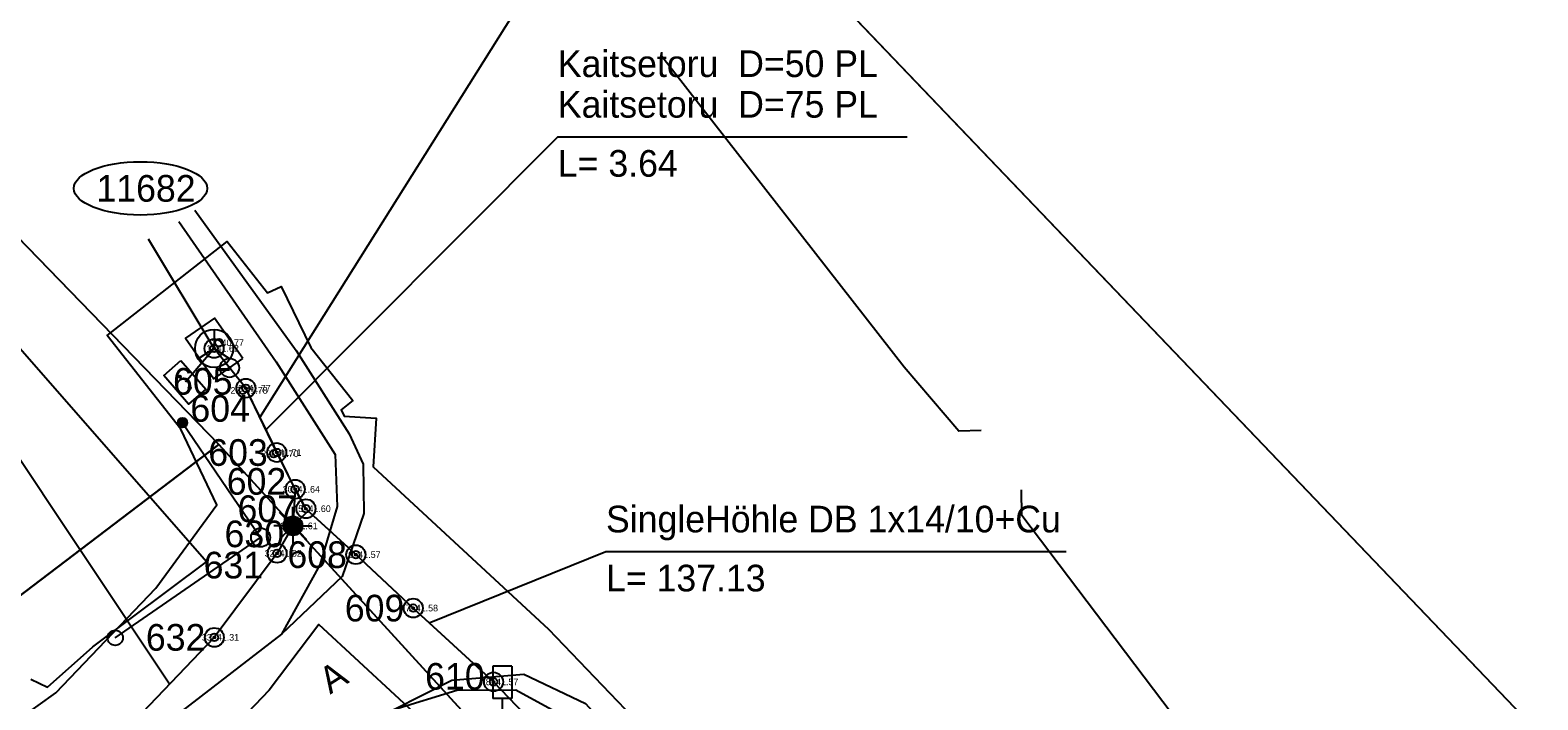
# Model space of a CAD drawing. Extents: x 532028 to 533559, y 6581810 to 6583914.
# Drawn here: x 532901.24 to 532940.82, y 6582409.23 to 6582426.81 of the extents above; entities that cross this region are included whole.
import ezdxf

# ---------------------------------------------------------------- set-up
doc = ezdxf.new("R2010")
doc.units = 0
for name, color, linetype in [('ABIJOONIS', 7, 'Continuous'), ('AED', 7, 'Continuous'), ('KAEVUNR', 7, 'Continuous'), ('KOORDPUNKT', 7, 'Continuous'), ('LIIKLUS', 7, 'Continuous'), ('MOOTKORG-EH2000', 7, 'Continuous'), ('MOOTMPUNKT', 7, 'Continuous'), ('MOOTNR', 7, 'Continuous'), ('MOOTPIIR', 7, 'Continuous'), ('PIIR', 7, 'Continuous'), ('POST', 7, 'Continuous'), ('SIKAEV', 7, 'Continuous'), ('SIRAJATIS', 7, 'Continuous'), ('SITRASS', 7, 'Continuous'), ('TEE', 7, 'Continuous')]:
    doc.layers.add(name, color=color, linetype=linetype)

msp = doc.modelspace()

# ---------------------------------------------------------------- linework, layer by layer
at = {"layer": 'ABIJOONIS'}
msp.add_ellipse((532904.134, 6582422.661), major_axis=(1.75, 0), ratio=0.4, dxfattribs=at)
at = {"layer": 'AED'}
msp.add_lwpolyline([(532901.255, 6582409.771), (532901.696, 6582409.561), (532902.887, 6582410.626), (532905.868, 6582412.853), (532900.415, 6582419.074)], dxfattribs=at)
at = {"layer": 'KOORDPUNKT'}
for centre, radius in [((532906.067, 6582418.458), 0.25), ((532906.067, 6582418.458), 0.025), ((532906.067, 6582418.458), 0.0221), ((532906.067, 6582418.458), 0.0191), ((532906.067, 6582418.458), 0.0161), ((532906.067, 6582418.458), 0.0132), ((532906.067, 6582418.458), 0.0102), ((532906.067, 6582418.458), 0.00726), ((532906.067, 6582418.458), 0.0043), ((532906.473, 6582417.949), 0.25), ((532906.473, 6582417.949), 0.025), ((532906.473, 6582417.949), 0.0221), ((532906.473, 6582417.949), 0.0191), ((532906.473, 6582417.949), 0.0161), ((532906.473, 6582417.949), 0.0132), ((532906.473, 6582417.949), 0.0102), ((532906.473, 6582417.949), 0.00726), ((532906.473, 6582417.949), 0.0043), ((532906.902, 6582417.412), 0.25), ((532906.902, 6582417.412), 0.025), ((532906.902, 6582417.412), 0.0221), ((532906.902, 6582417.412), 0.0191), ((532906.902, 6582417.412), 0.0161), ((532906.902, 6582417.412), 0.0132), ((532906.902, 6582417.412), 0.0102), ((532906.902, 6582417.412), 0.00726), ((532906.902, 6582417.412), 0.0043), ((532907.712, 6582415.726), 0.25), ((532907.712, 6582415.726), 0.025), ((532907.712, 6582415.726), 0.0221), ((532907.712, 6582415.726), 0.0191), ((532907.712, 6582415.726), 0.0161), ((532907.712, 6582415.726), 0.0132), ((532907.712, 6582415.726), 0.0102), ((532907.712, 6582415.726), 0.00726), ((532907.712, 6582415.726), 0.0043), ((532908.196, 6582414.76), 0.25), ((532908.196, 6582414.76), 0.025), ((532908.196, 6582414.76), 0.0221), ((532908.196, 6582414.76), 0.0191), ((532908.196, 6582414.76), 0.0161), ((532908.196, 6582414.76), 0.0132), ((532908.196, 6582414.76), 0.0102), ((532908.196, 6582414.76), 0.00726), ((532908.196, 6582414.76), 0.0043), ((532908.48, 6582414.251), 0.25), ((532908.138, 6582413.799), 0.25), ((532908.48, 6582414.251), 0.025), ((532908.48, 6582414.251), 0.0221), ((532908.48, 6582414.251), 0.0191), ((532908.48, 6582414.251), 0.0161), ((532908.48, 6582414.251), 0.0132), ((532908.48, 6582414.251), 0.0102), ((532908.48, 6582414.251), 0.00726), ((532908.48, 6582414.251), 0.0043), ((532908.138, 6582413.799), 0.025), ((532908.138, 6582413.799), 0.0221), ((532908.138, 6582413.799), 0.0191), ((532908.138, 6582413.799), 0.0161), ((532908.138, 6582413.799), 0.0132), ((532908.138, 6582413.799), 0.0102), ((532908.138, 6582413.799), 0.00726), ((532908.138, 6582413.799), 0.0043), ((532907.721, 6582413.079), 0.25), ((532909.789, 6582413.044), 0.25), ((532907.721, 6582413.079), 0.025), ((532907.721, 6582413.079), 0.0221), ((532907.721, 6582413.079), 0.0191), ((532907.721, 6582413.079), 0.0161), ((532907.721, 6582413.079), 0.0132), ((532907.721, 6582413.079), 0.0102), ((532907.721, 6582413.079), 0.00726), ((532907.721, 6582413.079), 0.0043), ((532909.789, 6582413.044), 0.025), ((532909.789, 6582413.044), 0.0221), ((532909.789, 6582413.044), 0.0191), ((532909.789, 6582413.044), 0.0161), ((532909.789, 6582413.044), 0.0132), ((532909.789, 6582413.044), 0.0102), ((532909.789, 6582413.044), 0.00726), ((532909.789, 6582413.044), 0.0043), ((532911.297, 6582411.641), 0.25), ((532911.297, 6582411.641), 0.025), ((532911.297, 6582411.641), 0.0221), ((532911.297, 6582411.641), 0.0191), ((532911.297, 6582411.641), 0.0161), ((532911.297, 6582411.641), 0.0132), ((532911.297, 6582411.641), 0.0102), ((532911.297, 6582411.641), 0.00726), ((532911.297, 6582411.641), 0.0043), ((532906.074, 6582410.873), 0.25), ((532906.074, 6582410.873), 0.025), ((532906.074, 6582410.873), 0.0221), ((532906.074, 6582410.873), 0.0191), ((532906.074, 6582410.873), 0.0161), ((532906.074, 6582410.873), 0.0132), ((532906.074, 6582410.873), 0.0102), ((532906.074, 6582410.873), 0.00726), ((532906.074, 6582410.873), 0.0043), ((532913.405, 6582409.705), 0.25), ((532913.405, 6582409.705), 0.025), ((532913.405, 6582409.705), 0.0221), ((532913.405, 6582409.705), 0.0191), ((532913.405, 6582409.705), 0.0161), ((532913.405, 6582409.705), 0.0132), ((532913.405, 6582409.705), 0.0102), ((532913.405, 6582409.705), 0.00726), ((532913.405, 6582409.705), 0.0043)]:
    msp.add_circle(centre, radius, dxfattribs=at)
at = {"layer": 'LIIKLUS'}
for p, q in [((532913.384, 6582410.12), (532913.384, 6582409.27)), ((532913.884, 6582410.12), (532913.384, 6582410.12)), ((532913.884, 6582410.12), (532913.884, 6582409.27)), ((532913.884, 6582409.27), (532913.384, 6582409.27)), ((532913.634, 6582409.27), (532913.634, 6582408.37))]:
    msp.add_line(p, q, dxfattribs=at)
at = {"layer": 'MOOTMPUNKT'}
for centre in [(532906.2, 6582418.608), (532906.067, 6582418.458), (532906.902, 6582417.412), (532906.824, 6582417.359), (532907.635, 6582415.693), (532907.712, 6582415.726), (532908.196, 6582414.76), (532908.48, 6582414.251), (532908.138, 6582413.799), (532907.721, 6582413.079), (532909.789, 6582413.044), (532911.297, 6582411.641), (532906.074, 6582410.873), (532913.405, 6582409.705)]:
    msp.add_circle(centre, 0.1, dxfattribs=at)
at = {"layer": 'MOOTPIIR'}
for points in [[(532899.124, 6582407.42), (532901.914, 6582409.418), (532904.54, 6582412.164), (532906.144, 6582414.348), (532905.196, 6582416.339), (532903.262, 6582418.799), (532906.409, 6582421.268), (532907.469, 6582419.917), (532907.833, 6582420.08), (532908.604, 6582418.481), (532909.71, 6582417.091), (532909.404, 6582416.847), (532909.484, 6582416.684), (532910.321, 6582416.631), (532910.241, 6582415.346), (532914.844, 6582411.084), (532920.684, 6582404.994), (532944.848, 6582379.238)], [(532902.523, 6582351.101), (532909.386, 6582357.006), (532933.44, 6582373.54), (532937.699, 6582375.365), (532941.862, 6582376.424), (532936.6, 6582382.263), (532917.79, 6582402.232), (532911.998, 6582408.272), (532908.821, 6582411.211), (532907.515, 6582409.488), (532904.675, 6582406.518), (532898.444, 6582401.811)]]:
    msp.add_lwpolyline(points, dxfattribs=at)
at = {"layer": 'PIIR'}
for points in [[(533154.42, 6582097.32), (533112.06, 6582171.06), (533108.15, 6582179.32), (533106.26, 6582182.64), (533095.61, 6582200.39), (533085.85, 6582216.52), (533074.77, 6582234.36), (533066.5, 6582247.33), (533055.15, 6582264.46), (533043.31, 6582281.71), (533013.8, 6582322.24), (532997.13, 6582343.77), (532975.5, 6582370.01), (532955.8, 6582392.38), (532940.8, 6582408.42), (532894.44, 6582456.87), (532882.18, 6582469.32), (532873.81, 6582477.92), (532862.32, 6582489.27), (532845.54, 6582506.36)], [(532853.96, 6582470.07), (532874.97, 6582448.14), (532906.19, 6582415.94), (532912.93, 6582408.56), (532936.79, 6582382.87), (532942.72, 6582376.15), (532966.73, 6582347.9), (533006.22, 6582299.73), (533037.25, 6582256.18), (533070.97, 6582205.32), (533100.32, 6582158.19)]]:
    msp.add_lwpolyline(points, dxfattribs=at)
for points in [[(532940.8, 6582408.42), (532955.8, 6582392.38), (532975.5, 6582370.01), (532997.13, 6582343.77), (533013.8, 6582322.24), (533043.31, 6582281.71), (533055.15, 6582264.46), (533066.5, 6582247.33), (533074.77, 6582234.36), (533085.85, 6582216.52), (533095.61, 6582200.39), (533106.26, 6582182.64), (533108.15, 6582179.32), (533112.06, 6582171.06), (533158.18, 6582256.01), (532918.25, 6582480.51), (532894.44, 6582456.87)], [(532860.5, 6582384.8), (532866.97, 6582386.12), (532906.19, 6582415.94), (532874.97, 6582448.14), (532864.45, 6582435.79), (532854.37, 6582428.98), (532850.78, 6582385.61)], [(532762.32, 6582394.34), (532761, 6582382.37), (532803.3, 6582378.22), (532846.07, 6582374.23), (532869.35, 6582372.06), (532873.68, 6582375.66), (532912.93, 6582408.56), (532906.19, 6582415.94), (532866.97, 6582386.12), (532860.5, 6582384.8), (532850.78, 6582385.61), (532808.64, 6582390.34)]]:
    msp.add_lwpolyline(points, close=True, dxfattribs=at)
at = {"layer": 'POST'}
for points in [[(532905.239, 6582416.509), (532907.289, 6582413.496)], [(532903.472, 6582410.861), (532907.289, 6582413.496)]]:
    msp.add_lwpolyline(points, dxfattribs=at)
for centre, radius in [((532905.239, 6582416.509), 0.125), ((532905.239, 6582416.509), 0.105), ((532905.239, 6582416.509), 0.0851), ((532905.239, 6582416.509), 0.0651), ((532905.239, 6582416.509), 0.0451), ((532905.239, 6582416.509), 0.0251), ((532905.239, 6582416.509), 0.00511), ((532907.289, 6582413.496), 0.25), ((532903.472, 6582410.861), 0.2)]:
    msp.add_circle(centre, radius, dxfattribs=at)
at = {"layer": 'SIKAEV'}
for p, q in [((532906.067, 6582418.958), (532906.067, 6582418.458)), ((532906.067, 6582418.458), (532905.652, 6582418.183)), ((532906.067, 6582418.458), (532906.482, 6582418.183))]:
    msp.add_line(p, q, dxfattribs=at)
msp.add_lwpolyline([(532906.82, 6582418.19), (532906.077, 6582419.257), (532905.314, 6582418.726), (532906.057, 6582417.659)], close=True, dxfattribs=at)
msp.add_circle((532906.067, 6582418.458), 0.5, dxfattribs=at)
at = {"layer": 'SIRAJATIS'}
msp.add_lwpolyline([(532905.198, 6582418.142), (532905.852, 6582417.386), (532905.398, 6582416.993), (532904.744, 6582417.75)], close=True, dxfattribs=at)
for centre, radius in [((532905.167, 6582417.719), 0.0304), ((532905.167, 6582417.719), 0.029), ((532905.167, 6582417.719), 0.0277), ((532905.167, 6582417.719), 0.0263), ((532905.167, 6582417.719), 0.0249), ((532905.167, 6582417.719), 0.0236), ((532905.167, 6582417.719), 0.0222), ((532905.167, 6582417.719), 0.0209), ((532905.167, 6582417.719), 0.0195), ((532905.167, 6582417.719), 0.0181), ((532905.167, 6582417.719), 0.0168), ((532905.167, 6582417.719), 0.0154), ((532905.167, 6582417.719), 0.014), ((532905.167, 6582417.719), 0.0127), ((532905.167, 6582417.719), 0.0113), ((532905.167, 6582417.719), 0.00996), ((532905.167, 6582417.719), 0.0086), ((532905.167, 6582417.719), 0.00724), ((532905.167, 6582417.719), 0.00587), ((532905.167, 6582417.719), 0.00451), ((532905.167, 6582417.719), 0.00315), ((532905.167, 6582417.719), 0.00179), ((532905.167, 6582417.719), 0.000426), ((532905.429, 6582417.416), 0.0304), ((532905.429, 6582417.416), 0.029), ((532905.429, 6582417.416), 0.0277), ((532905.429, 6582417.416), 0.0263), ((532905.429, 6582417.416), 0.0249), ((532905.429, 6582417.416), 0.0236), ((532905.429, 6582417.416), 0.0222), ((532905.429, 6582417.416), 0.0209), ((532905.429, 6582417.416), 0.0195), ((532905.429, 6582417.416), 0.0181), ((532905.429, 6582417.416), 0.0168), ((532905.429, 6582417.416), 0.0154), ((532905.429, 6582417.416), 0.014), ((532905.429, 6582417.416), 0.0127), ((532905.429, 6582417.416), 0.0113), ((532905.429, 6582417.416), 0.00996), ((532905.429, 6582417.416), 0.0086), ((532905.429, 6582417.416), 0.00724), ((532905.429, 6582417.416), 0.00587), ((532905.429, 6582417.416), 0.00451), ((532905.429, 6582417.416), 0.00315), ((532905.429, 6582417.416), 0.00179), ((532905.429, 6582417.416), 0.000426)]:
    msp.add_circle(centre, radius, dxfattribs=at)
at = {"layer": 'SITRASS'}
for p, q in [((532906.067, 6582418.458), (532904.344, 6582421.33)), ((532906.067, 6582418.458), (532905.32, 6582417.576)), ((532907.961, 6582413.976), (532907.785, 6582414.153)), ((532908.138, 6582414.049), (532908.138, 6582414.299)), ((532908.315, 6582413.976), (532908.492, 6582414.153)), ((532907.888, 6582413.799), (532907.638, 6582413.799)), ((532907.961, 6582413.622), (532907.785, 6582413.445)), ((532908.138, 6582413.549), (532908.138, 6582413.299)), ((532908.315, 6582413.622), (532908.492, 6582413.445)), ((532908.388, 6582413.799), (532908.638, 6582413.799))]:
    msp.add_line(p, q, dxfattribs=at)
for points in [[(532907.271, 6582416.644), (532915.607, 6582429.925), (532927.687, 6582429.925)], [(532907.431, 6582416.327), (532915.093, 6582424.017), (532924.263, 6582424.017)], [(532908.196, 6582414.76), (532907.712, 6582415.726), (532906.902, 6582417.412), (532906.473, 6582417.949), (532906.067, 6582418.458)], [(532908.196, 6582414.76), (532906.902, 6582417.412), (532906.473, 6582417.949)], [(532904.895, 6582409.641), (532900.444, 6582416.32), (532888.854, 6582416.32)], [(532908.196, 6582414.76), (532908.138, 6582413.799), (532907.721, 6582413.079), (532906.074, 6582410.873), (532903.234, 6582407.905), (532900.353, 6582405.841), (532897.31, 6582403.48), (532895.881, 6582402.2)], [(532942.779, 6582374.597), (532943.499, 6582375.166), (532943.875, 6582376.02), (532943.845, 6582377.016), (532943.379, 6582377.881), (532938.056, 6582383.632), (532931.424, 6582390.634), (532925.069, 6582397.423), (532919.241, 6582403.611), (532913.405, 6582409.705), (532911.297, 6582411.641), (532909.789, 6582413.044), (532908.48, 6582414.251), (532908.196, 6582414.76)], [(532908.196, 6582414.76), (532908.48, 6582414.251), (532909.789, 6582413.044), (532911.297, 6582411.641), (532913.405, 6582409.705), (532919.241, 6582403.611), (532925.069, 6582397.423), (532931.424, 6582390.634), (532938.056, 6582383.632), (532943.379, 6582377.881)], [(532911.713, 6582411.258), (532916.357, 6582413.129), (532928.437, 6582413.129)]]:
    msp.add_lwpolyline(points, dxfattribs=at)
for radius in [0.25, 0.225, 0.2, 0.175, 0.15, 0.125, 0.1, 0.075, 0.05, 0.025]:
    msp.add_circle((532908.138, 6582413.799), radius, dxfattribs=at)
at = {"layer": 'TEE'}
for points in [[(532926.212, 6582416.308), (532925.623, 6582416.285), (532924.188, 6582417.966), (532917.821, 6582426.125)], [(532905.565, 6582422.089), (532908.224, 6582418.403), (532909.611, 6582416.219), (532909.981, 6582415.423), (532910.003, 6582414.125), (532909.429, 6582412.471), (532907.84, 6582410.96), (532904.926, 6582408.708), (532907.003, 6582405.996), (532910.785, 6582408.977), (532912.309, 6582409.751), (532914.202, 6582409.903), (532915.817, 6582409.134), (532918.038, 6582406.684), (532920.457, 6582404.003), (532919.877, 6582402.051), (532923.529, 6582398.084), (532927.831, 6582393.645), (532929.011, 6582394.744)], [(532905.145, 6582421.79), (532907.695, 6582418.108), (532909.246, 6582415.67), (532909.303, 6582414.312), (532908.848, 6582412.777), (532907.84, 6582410.96)], [(532969.242, 6582367.776), (532968.677, 6582367.296), (532966.382, 6582369.845), (532958.91, 6582378.362), (532950.049, 6582388.269), (532940.034, 6582398.946), (532932.445, 6582407.237), (532927.275, 6582414.068), (532927.263, 6582414.748)], [(532910.785, 6582408.977), (532912.44, 6582409.483), (532913.992, 6582409.499), (532915.421, 6582408.714), (532917.564, 6582406.529), (532919.394, 6582404.454), (532919.404, 6582402.541), (532919.877, 6582402.051)]]:
    msp.add_lwpolyline(points, dxfattribs=at)

# ---------------------------------------------------------------- texts
at = {"layer": 'KAEVUNR'}
msp.add_text('11682', height=0.7, dxfattribs=at).set_placement((532902.979, 6582422.311))
at = {"layer": 'KOORDPUNKT'}
for s, p in [('605 ', (532904.989, 6582417.244)), ('604 ', (532905.446, 6582416.534)), ('603 ', (532905.915, 6582415.376)), ('602 ', (532906.399, 6582414.618)), ('607 ', (532906.684, 6582413.901)), ('630 ', (532906.342, 6582413.24)), ('608 ', (532907.992, 6582412.694)), ('631 ', (532905.793, 6582412.42)), ('609 ', (532909.5, 6582411.291)), ('632 ', (532904.277, 6582410.523)), ('610 ', (532911.608, 6582409.499))]:
    msp.add_text(s, height=0.7, dxfattribs=at).set_placement(p)
at = {"layer": 'MOOTKORG-EH2000'}
for s, p in [(' 40.77', (532906.2, 6582418.52)), (' 41.62', (532906.067, 6582418.37)), (' 41.77', (532906.902, 6582417.325)), (' 41.78', (532906.824, 6582417.271)), (' 41.70', (532907.635, 6582415.605)), (' 41.71', (532907.712, 6582415.638)), (' 41.64', (532908.196, 6582414.673)), (' 41.60', (532908.48, 6582414.163)), (' 41.61', (532908.138, 6582413.712)), (' 41.52', (532907.721, 6582412.991)), (' 41.57', (532909.789, 6582412.957)), (' 41.58', (532911.297, 6582411.554)), (' 41.31', (532906.074, 6582410.786)), (' 41.57', (532913.405, 6582409.617))]:
    msp.add_text(s, height=0.175, dxfattribs=at).set_placement(p)
at = {"layer": 'MOOTNR'}
for s, p in [('2 ', (532905.996, 6582418.52)), ('1 ', (532905.863, 6582418.37)), ('3 ', (532906.698, 6582417.325)), ('28 ', (532906.497, 6582417.271)), ('29 ', (532907.308, 6582415.605)), ('4 ', (532907.508, 6582415.638)), ('30 ', (532907.869, 6582414.673)), ('5 ', (532908.276, 6582414.163)), ('31 ', (532907.812, 6582413.712)), ('32 ', (532907.395, 6582412.991)), ('6 ', (532909.585, 6582412.957)), ('7 ', (532911.092, 6582411.554)), ('33 ', (532905.747, 6582410.786)), ('8 ', (532913.201, 6582409.617))]:
    msp.add_text(s, height=0.175, dxfattribs=at).set_placement(p)
at = {"layer": 'SITRASS'}
for s, p in [('Kaitsetoru  D=50 PL', (532915.093, 6582425.584)), ('Kaitsetoru  D=75 PL', (532915.093, 6582424.517)), ('L= 3.64', (532915.093, 6582422.967)), ('SingleHöhle DB 1x14/10+Cu', (532916.357, 6582413.629)), ('L= 137.13', (532916.357, 6582412.079))]:
    msp.add_text(s, height=0.7, dxfattribs=at).set_placement(p)
at = {"layer": 'TEE'}
msp.add_text('A', height=0.7, rotation=32.4006, dxfattribs=at).set_placement((532909.114, 6582409.367))

doc.saveas('drawing.dxf')
